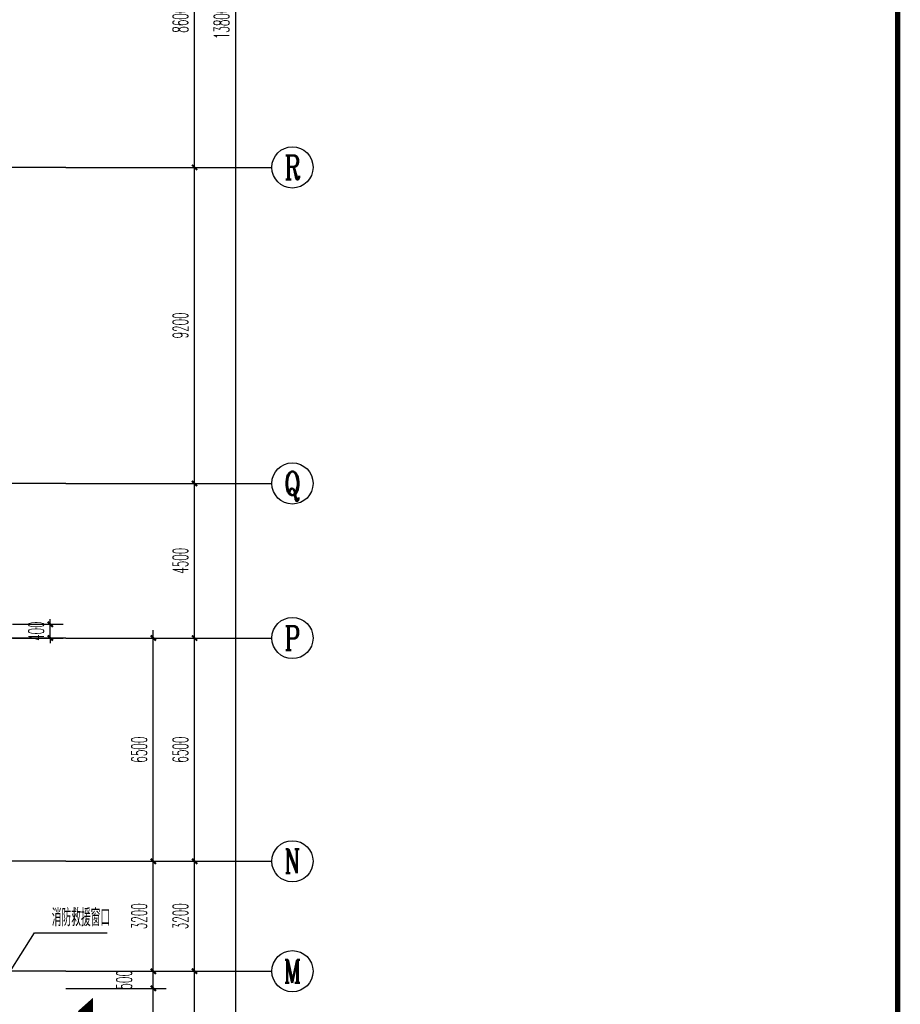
# Model space of a CAD drawing. Extents: x 1779708 to 7299578, y -1121471 to 88434.
# Tile 388 of 656: x 4777778 to 4803410, y -1020506 to -991843. Entities that reach past the tile are written whole.
import ezdxf
from ezdxf.enums import TextEntityAlignment as Align

# ---------------------------------------------------------------- set-up
doc = ezdxf.new("R2010")
doc.units = 0
doc.header["$LTSCALE"] = 1000
doc.header["$MEASUREMENT"] = 0
doc.linetypes.add('DOTE', pattern=[2.42, 2, -0.2, 0.02, -0.2])
doc.layers.get('0').update_dxf_attribs({"linetype": 'CONTINUOUS'})
doc.layers.get('Defpoints').update_dxf_attribs({"linetype": 'CONTINUOUS'})
for name, color, linetype in [('AXIS', 3, 'CONTINUOUS'), ('AXIS_TEXT', 7, 'CONTINUOUS'), ('DIM_LEAD', 3, 'CONTINUOUS'), ('DOTE', 1, 'DOTE'), ('GGSignatureLayer', 7, 'CONTINUOUS'), ('PUB_DIM', 3, 'CONTINUOUS'), ('PUB_TEXT', 7, 'CONTINUOUS'), ('PUB_TITLE', 4, 'CONTINUOUS'), ('修改', 6, 'CONTINUOUS')]:
    doc.layers.add(name, color=color, linetype=linetype)
doc.styles.add('_TCH_AXIS', font='COMPLEX', dxfattribs={"bigfont": 'GBCBIG'})
doc.styles.add('_TCH_DIM', font='SIMPLEX.shx', dxfattribs={"width": 0.7, "bigfont": 'GBCBIG.shx'})
doc.styles.add('_TCH_DIM_T3', font='SIMPLEX.shx', dxfattribs={"width": 0.494118, "bigfont": 'GBCBIG.shx'})
doc.styles.add('COMPLEX', font='COMPLEX')
doc.dimstyles.new('_TCH_ARCH&&150', dxfattribs={"dimtxt": 446.25, "dimasz": 150, "dimexe": 375, "dimexo": 450, "dimgap": 189.375, "dimtad": 1, "dimdec": 0, "dimzin": 0, "dimdsep": 46, "dimtxsty": '_TCH_DIM_T3', "dimblk": 'ARCHTICK', "dimcen": 0.09, "dimdle": 225, "dimclrt": 7, "dimazin": 2, "dimtfac": 1, "dimtdec": 0, "dimtix": 1, "dimtmove": 2, "dimatfit": 3, "dimfxl": 250, "dimtolj": 1, "dimtzin": 0, "dimarcsym": 0})

# ---------------------------------------------------------------- blocks, each defined once
blk = doc.blocks.new('A$C36B43F05')
at = {"layer": 'PUB_TITLE', "const_width": 150}
blk.add_lwpolyline([(1500, 1500), (124650, 1500), (124650, 174600), (1500, 174600)], close=True, dxfattribs=at)
blk = doc.blocks.new('_AXISO')
blk.add_circle((0, 0), 0.5)
at = {"layer": 'AXIS_TEXT', "style": 'COMPLEX', "width": 1.041667}
blk.add_attdef('A', text='', height=0.56, dxfattribs=at).set_placement((-0.25, -0.28), (0.25, -0.28), align=Align.FIT)
blk = doc.blocks.new('_ArchTick')
at = {"color": 0, "linetype": 'ByBlock', "const_width": 0.4}
blk.add_lwpolyline([(-0.5, -0.5), (0.5, 0.5)], dxfattribs=at)
blk = doc.blocks.new('*D6864')
at = {"layer": 'AXIS', "color": 0, "lineweight": -2, "transparency": 16777216}
for p, q in [((91750, 8975), (91750, 147425)), ((87250, 147200), (92125, 147200)), ((87250, 9200), (92125, 9200))]:
    blk.add_line(p, q, dxfattribs=at)
at = {"layer": 'Defpoints', "color": 0, "transparency": 16777216}
for p in [(86800, 147200), (91750, 147200), (86800, 9200)]:
    blk.add_point(p, dxfattribs=at)
at = {"layer": 'AXIS', "color": 0, "lineweight": -2, "transparency": 16777216, "xscale": 150, "yscale": 150, "zscale": 150}
for p, rotation in [((91750, 147200), 90), ((91750, 9200), 270)]:
    blk.add_blockref('_ArchTick', p, dxfattribs=dict(at, rotation=rotation))
at = {"layer": 'AXIS', "color": 7, "transparency": 16777216, "insert": (91338, 78200), "char_height": 446.2, "attachment_point": 5, "rotation": 90, "style": '_TCH_DIM_T3'}
blk.add_mtext('\\A1;138000', dxfattribs=at)
blk = doc.blocks.new('*D6871')
at = {"layer": 'AXIS', "color": 0, "lineweight": -2, "transparency": 16777216}
for p, q in [((87250, 50500), (90925, 50500)), ((90550, 47075), (90550, 50725)), ((87250, 47300), (90925, 47300))]:
    blk.add_line(p, q, dxfattribs=at)
at = {"layer": 'Defpoints', "color": 0, "transparency": 16777216}
for p in [(86800, 50500), (90550, 50500), (86800, 47300)]:
    blk.add_point(p, dxfattribs=at)
at = {"layer": 'AXIS', "color": 0, "lineweight": -2, "transparency": 16777216, "xscale": 150, "yscale": 150, "zscale": 150}
for p, rotation in [((90550, 50500), 90), ((90550, 47300), 270)]:
    blk.add_blockref('_ArchTick', p, dxfattribs=dict(at, rotation=rotation))
at = {"layer": 'AXIS', "color": 7, "transparency": 16777216, "insert": (90138, 48900), "char_height": 446.2, "attachment_point": 5, "rotation": 90, "style": '_TCH_DIM_T3'}
blk.add_mtext('\\A1;3200', dxfattribs=at)
blk = doc.blocks.new('*D6872')
at = {"layer": 'AXIS', "color": 0, "lineweight": -2, "transparency": 16777216}
for p, q in [((90550, 50275), (90550, 53925)), ((87250, 53700), (90925, 53700)), ((87250, 50500), (90925, 50500))]:
    blk.add_line(p, q, dxfattribs=at)
at = {"layer": 'Defpoints', "color": 0, "transparency": 16777216}
for p in [(86800, 53700), (90550, 53700), (86800, 50500)]:
    blk.add_point(p, dxfattribs=at)
at = {"layer": 'AXIS', "color": 0, "lineweight": -2, "transparency": 16777216, "xscale": 150, "yscale": 150, "zscale": 150}
for p, rotation in [((90550, 53700), 90), ((90550, 50500), 270)]:
    blk.add_blockref('_ArchTick', p, dxfattribs=dict(at, rotation=rotation))
at = {"layer": 'AXIS', "color": 7, "transparency": 16777216, "insert": (90138, 52100), "char_height": 446.2, "attachment_point": 5, "rotation": 90, "style": '_TCH_DIM_T3'}
blk.add_mtext('\\A1;3200', dxfattribs=at)
blk = doc.blocks.new('*D6873')
at = {"layer": 'AXIS', "color": 0, "lineweight": -2, "transparency": 16777216}
for p, q in [((87250, 60200), (90925, 60200)), ((90550, 53475), (90550, 60425)), ((87250, 53700), (90925, 53700))]:
    blk.add_line(p, q, dxfattribs=at)
at = {"layer": 'Defpoints', "color": 0, "transparency": 16777216}
for p in [(86800, 60200), (90550, 60200), (86800, 53700)]:
    blk.add_point(p, dxfattribs=at)
at = {"layer": 'AXIS', "color": 0, "lineweight": -2, "transparency": 16777216, "xscale": 150, "yscale": 150, "zscale": 150}
for p, rotation in [((90550, 60200), 90), ((90550, 53700), 270)]:
    blk.add_blockref('_ArchTick', p, dxfattribs=dict(at, rotation=rotation))
at = {"layer": 'AXIS', "color": 7, "transparency": 16777216, "insert": (90138, 56950), "char_height": 446.2, "attachment_point": 5, "rotation": 90, "style": '_TCH_DIM_T3'}
blk.add_mtext('\\A1;6500', dxfattribs=at)
blk = doc.blocks.new('*D6874')
at = {"layer": 'AXIS', "color": 0, "lineweight": -2, "transparency": 16777216}
for p, q in [((90550, 59975), (90550, 64925)), ((87250, 64700), (90925, 64700)), ((87250, 60200), (90925, 60200))]:
    blk.add_line(p, q, dxfattribs=at)
at = {"layer": 'Defpoints', "color": 0, "transparency": 16777216}
for p in [(86800, 64700), (90550, 64700), (86800, 60200)]:
    blk.add_point(p, dxfattribs=at)
at = {"layer": 'AXIS', "color": 0, "lineweight": -2, "transparency": 16777216, "xscale": 150, "yscale": 150, "zscale": 150}
for p, rotation in [((90550, 64700), 90), ((90550, 60200), 270)]:
    blk.add_blockref('_ArchTick', p, dxfattribs=dict(at, rotation=rotation))
at = {"layer": 'AXIS', "color": 7, "transparency": 16777216, "insert": (90138, 62450), "char_height": 446.2, "attachment_point": 5, "rotation": 90, "style": '_TCH_DIM_T3'}
blk.add_mtext('\\A1;4500', dxfattribs=at)
blk = doc.blocks.new('*D6875')
at = {"layer": 'AXIS', "color": 0, "lineweight": -2, "transparency": 16777216}
for p, q in [((90550, 64475), (90550, 74125)), ((87250, 73900), (90925, 73900)), ((87250, 64700), (90925, 64700))]:
    blk.add_line(p, q, dxfattribs=at)
at = {"layer": 'Defpoints', "color": 0, "transparency": 16777216}
for p in [(86800, 73900), (90550, 73900), (86800, 64700)]:
    blk.add_point(p, dxfattribs=at)
at = {"layer": 'AXIS', "color": 0, "lineweight": -2, "transparency": 16777216, "xscale": 150, "yscale": 150, "zscale": 150}
for p, rotation in [((90550, 73900), 90), ((90550, 64700), 270)]:
    blk.add_blockref('_ArchTick', p, dxfattribs=dict(at, rotation=rotation))
at = {"layer": 'AXIS', "color": 7, "transparency": 16777216, "insert": (90138, 69300), "char_height": 446.2, "attachment_point": 5, "rotation": 90, "style": '_TCH_DIM_T3'}
blk.add_mtext('\\A1;9200', dxfattribs=at)
blk = doc.blocks.new('*D6876')
at = {"layer": 'AXIS', "color": 0, "lineweight": -2, "transparency": 16777216}
for p, q in [((90550, 73675), (90550, 82725)), ((87250, 82500), (90925, 82500)), ((87250, 73900), (90925, 73900))]:
    blk.add_line(p, q, dxfattribs=at)
at = {"layer": 'Defpoints', "color": 0, "transparency": 16777216}
for p in [(86800, 82500), (90550, 82500), (86800, 73900)]:
    blk.add_point(p, dxfattribs=at)
at = {"layer": 'AXIS', "color": 0, "lineweight": -2, "transparency": 16777216, "xscale": 150, "yscale": 150, "zscale": 150}
for p, rotation in [((90550, 82500), 90), ((90550, 73900), 270)]:
    blk.add_blockref('_ArchTick', p, dxfattribs=dict(at, rotation=rotation))
at = {"layer": 'AXIS', "color": 7, "transparency": 16777216, "insert": (90138, 78200), "char_height": 446.2, "attachment_point": 5, "rotation": 90, "style": '_TCH_DIM_T3'}
blk.add_mtext('\\A1;8600', dxfattribs=at)
blk = doc.blocks.new('*D5626')
at = {"layer": 'Defpoints', "color": 0, "transparency": 16777216}
for p in [(4778667, -1009843), (4781667, -1009843), (4778667, -1016343)]:
    blk.add_point(p, dxfattribs=at)
at = {"layer": 'PUB_DIM', "color": 0, "lineweight": -2, "transparency": 16777216}
for p, q in [((4781667, -1016568), (4781667, -1009618)), ((4779117, -1009843), (4782042, -1009843)), ((4779117, -1016343), (4782042, -1016343))]:
    blk.add_line(p, q, dxfattribs=at)
at = {"layer": 'PUB_DIM', "color": 0, "lineweight": -2, "transparency": 16777216, "xscale": 150, "yscale": 150, "zscale": 150}
for p, rotation in [((4781667, -1009843), 90), ((4781667, -1016343), 270)]:
    blk.add_blockref('_ArchTick', p, dxfattribs=dict(at, rotation=rotation))
at = {"layer": 'PUB_DIM', "color": 7, "transparency": 16777216, "insert": (4781255, -1013093), "char_height": 446.2, "attachment_point": 5, "rotation": 90, "style": '_TCH_DIM_T3'}
blk.add_mtext('\\A1;6500', dxfattribs=at)
blk = doc.blocks.new('*D5627')
at = {"layer": 'Defpoints', "color": 0, "transparency": 16777216}
for p in [(4778667, -1016343), (4781667, -1016343), (4778667, -1019543)]:
    blk.add_point(p, dxfattribs=at)
at = {"layer": 'PUB_DIM', "color": 0, "lineweight": -2, "transparency": 16777216}
for p, q in [((4779117, -1016343), (4782042, -1016343)), ((4781667, -1019768), (4781667, -1016118)), ((4779117, -1019543), (4782042, -1019543))]:
    blk.add_line(p, q, dxfattribs=at)
at = {"layer": 'PUB_DIM', "color": 0, "lineweight": -2, "transparency": 16777216, "xscale": 150, "yscale": 150, "zscale": 150}
for p, rotation in [((4781667, -1016343), 90), ((4781667, -1019543), 270)]:
    blk.add_blockref('_ArchTick', p, dxfattribs=dict(at, rotation=rotation))
at = {"layer": 'PUB_DIM', "color": 7, "transparency": 16777216, "insert": (4781255, -1017943), "char_height": 446.2, "attachment_point": 5, "rotation": 90, "style": '_TCH_DIM_T3'}
blk.add_mtext('\\A1;3200', dxfattribs=at)
blk = doc.blocks.new('*D5628')
at = {"layer": 'Defpoints', "color": 0, "transparency": 16777216}
for p in [(4778667, -1019543), (4781667, -1019543), (4778667, -1020043)]:
    blk.add_point(p, dxfattribs=at)
at = {"layer": 'PUB_DIM', "color": 0, "lineweight": -2, "transparency": 16777216}
for p, q in [((4781667, -1020268), (4781667, -1019318)), ((4779117, -1019543), (4782042, -1019543)), ((4779117, -1020043), (4782042, -1020043))]:
    blk.add_line(p, q, dxfattribs=at)
at = {"layer": 'PUB_DIM', "color": 0, "lineweight": -2, "transparency": 16777216, "xscale": 150, "yscale": 150, "zscale": 150}
for p, rotation in [((4781667, -1019543), 90), ((4781667, -1020043), 270)]:
    blk.add_blockref('_ArchTick', p, dxfattribs=dict(at, rotation=rotation))
at = {"layer": 'PUB_DIM', "color": 7, "transparency": 16777216, "insert": (4780816, -1019793), "char_height": 446.2, "attachment_point": 5, "rotation": 90, "style": '_TCH_DIM_T3'}
blk.add_mtext('\\A1;500', dxfattribs=at)
blk = doc.blocks.new('*D5629')
at = {"layer": 'Defpoints', "color": 0, "transparency": 16777216}
for p in [(4778667, -1020043), (4781667, -1020043), (4778667, -1022343)]:
    blk.add_point(p, dxfattribs=at)
at = {"layer": 'PUB_DIM', "color": 0, "lineweight": -2, "transparency": 16777216}
for p, q in [((4781667, -1022568), (4781667, -1019818)), ((4779117, -1020043), (4782042, -1020043)), ((4779117, -1022343), (4782042, -1022343))]:
    blk.add_line(p, q, dxfattribs=at)
at = {"layer": 'PUB_DIM', "color": 0, "lineweight": -2, "transparency": 16777216, "xscale": 150, "yscale": 150, "zscale": 150}
for p, rotation in [((4781667, -1020043), 90), ((4781667, -1022343), 270)]:
    blk.add_blockref('_ArchTick', p, dxfattribs=dict(at, rotation=rotation))
at = {"layer": 'PUB_DIM', "color": 7, "transparency": 16777216, "insert": (4781255, -1021193), "char_height": 446.2, "attachment_point": 5, "rotation": 90, "style": '_TCH_DIM_T3'}
blk.add_mtext('\\A1;2300', dxfattribs=at)
blk = doc.blocks.new('*D5991')
at = {"layer": 'Defpoints', "color": 0, "transparency": 16777216}
for p in [(4777117, -1009443), (4778667, -1009443), (4777117, -1009843)]:
    blk.add_point(p, dxfattribs=at)
at = {"layer": 'PUB_DIM', "color": 0, "lineweight": -2, "transparency": 16777216}
for p, q in [((4777567, -1009443), (4779042, -1009443)), ((4778667, -1009443), (4778667, -1009293)), ((4778667, -1009843), (4778667, -1009443)), ((4777567, -1009843), (4779042, -1009843)), ((4778667, -1009843), (4778667, -1009993))]:
    blk.add_line(p, q, dxfattribs=at)
at = {"layer": 'PUB_DIM', "color": 0, "lineweight": -2, "transparency": 16777216, "xscale": 150, "yscale": 150, "zscale": 150}
for p, rotation in [((4778667, -1009443), 270), ((4778667, -1009843), 90)]:
    blk.add_blockref('_ArchTick', p, dxfattribs=dict(at, rotation=rotation))
at = {"layer": 'PUB_DIM', "color": 7, "transparency": 16777216, "insert": (4778255, -1009643), "char_height": 446.2, "attachment_point": 5, "rotation": 90, "style": '_TCH_DIM_T3'}
blk.add_mtext('\\A1;400', dxfattribs=at)
blk = doc.blocks.new('A$C159220C3')
at = {"layer": 'AXIS'}
for p, q in [((86800, 73900), (92800, 73900)), ((86800, 64700), (92800, 64700)), ((86800, 60200), (92800, 60200)), ((86800, 53700), (92800, 53700)), ((86800, 50500), (92800, 50500))]:
    blk.add_line(p, q, dxfattribs=at)
at = {"layer": 'DOTE'}
for p, q in [((86800, 73900), (7200, 73900)), ((86800, 64700), (7200, 64700)), ((86800, 60200), (7200, 60200)), ((86800, 53700), (7200, 53700)), ((86800, 50500), (7200, 50500))]:
    blk.add_line(p, q, dxfattribs=at)
at = {"layer": 'AXIS'}
ref = blk.add_blockref('_AXISO', (93400, 73900), dxfattribs=dict(at, xscale=1200, yscale=1200, zscale=1200))
ref.add_attrib('A', 'R', dxfattribs={"layer": 'AXIS_TEXT', "height": 698.9, "style": '_TCH_AXIS', "width": 0.777778}).set_placement((93167, 73550.5), (93633, 73550.5), align=Align.FIT)
ref = blk.add_blockref('_AXISO', (93400, 64700), dxfattribs=dict(at, xscale=1200, yscale=1200, zscale=1200))
ref.add_attrib('A', 'Q', dxfattribs={"layer": 'AXIS_TEXT', "height": 689.6, "style": '_TCH_AXIS', "width": 0.913043}).set_placement((93160.2, 64355.2), (93639.8, 64355.2), align=Align.FIT)
ref = blk.add_blockref('_AXISO', (93400, 60200), dxfattribs=dict(at, xscale=1200, yscale=1200, zscale=1200))
ref.add_attrib('A', 'P', dxfattribs={"layer": 'AXIS_TEXT', "height": 698.9, "style": '_TCH_AXIS', "width": 0.823529}).set_placement((93167, 59850.5), (93633, 59850.5), align=Align.FIT)
ref = blk.add_blockref('_AXISO', (93400, 53700), dxfattribs=dict(at, xscale=1200, yscale=1200, zscale=1200))
ref.add_attrib('A', 'N', dxfattribs={"layer": 'AXIS_TEXT', "height": 698.9, "style": '_TCH_AXIS', "width": 0.736842}).set_placement((93167, 53350.5), (93633, 53350.5), align=Align.FIT)
ref = blk.add_blockref('_AXISO', (93400, 50500), dxfattribs=dict(at, xscale=1200, yscale=1200, zscale=1200))
ref.add_attrib('A', 'M', dxfattribs={"layer": 'AXIS_TEXT', "height": 668.2, "style": '_TCH_AXIS', "width": 0.761905}).set_placement((93145.5, 50165.9), (93654.5, 50165.9), align=Align.FIT)
for p1, p2, distance, picture, middle in [((86800, 9200), (86800, 147200), -4950, '*D6864', (91337.5, 78200)), ((86800, 73900), (86800, 82500), -3750, '*D6876', (90137.5, 78200)), ((86800, 64700), (86800, 73900), -3750, '*D6875', (90137.5, 69300)), ((86800, 60200), (86800, 64700), -3750, '*D6874', (90137.5, 62450)), ((86800, 53700), (86800, 60200), -3750, '*D6873', (90137.5, 56950)), ((86800, 50500), (86800, 53700), -3750, '*D6872', (90137.5, 52100)), ((86800, 47300), (86800, 50500), -3750, '*D6871', (90137.5, 48900))]:
    dim = blk.add_aligned_dim(p1=p1, p2=p2, distance=distance, dimstyle='_TCH_ARCH&&150', dxfattribs=at)
    dim.commit()
    dim.dimension.update_dxf_attribs({"geometry": picture, "text_midpoint": middle})

msp = doc.modelspace()

# ---------------------------------------------------------------- linework, layer by layer
at = {"layer": 'DIM_LEAD'}
for p, q in [((4776617.1, -1020928.4), (4778213, -1018423.7)), ((4778213, -1018423.7), (4780326.7, -1018423.7))]:
    msp.add_line(p, q, dxfattribs=at)
at = {"layer": 'GGSignatureLayer'}
msp.add_lwpolyline([(4779466.1, -1020711.2, 0, 800, 0), (4779915.9, -1020711.2, 800, 800, 0)], format="xyseb", dxfattribs=at)

# ---------------------------------------------------------------- block references
at = {"layer": '修改'}
for name, p in [('A$C36B43F05', (4678684.8, -1084792.1)), ('A$C159220C3', (4692317.1, -1070043.3))]:
    msp.add_blockref(name, p, dxfattribs=at)

# ---------------------------------------------------------------- texts
at = {"layer": 'PUB_TEXT', "color": 7, "style": '_TCH_DIM', "width": 0.7}
msp.add_text('消防救援窗口', height=506.38, dxfattribs=at).set_placement((4778711, -1018232.7))

# ---------------------------------------------------------------- dimensions: what is measured, and where the dimension line sits
at = {"layer": 'PUB_DIM'}
for p1, p2, distance, picture, middle in [((4777117.1, -1009843.3), (4777117.1, -1009443.3), -1550, '*D5991', (4778254.6, -1009643.3)), ((4778667.1, -1016343.3), (4778667.1, -1009843.3), -3000, '*D5626', (4781254.6, -1013093.3)), ((4778667.1, -1019543.3), (4778667.1, -1016343.3), -3000, '*D5627', (4781254.6, -1017943.3)), ((4778667.1, -1022343.3), (4778667.1, -1020043.3), -3000, '*D5629', (4781254.6, -1021193.3))]:
    dim = msp.add_aligned_dim(p1=p1, p2=p2, distance=distance, dimstyle='_TCH_ARCH&&150', dxfattribs=at)
    dim.commit()
    dim.dimension.update_dxf_attribs({"geometry": picture, "text_midpoint": middle})
dim = msp.add_linear_dim(base=(4781667.1, -1019543.3), p1=(4778667.1, -1020043.3), p2=(4778667.1, -1019543.3), angle=90, dimstyle='_TCH_ARCH&&150', dxfattribs=at)
dim.commit()
dim.dimension.update_dxf_attribs({"geometry": '*D5628', "text_midpoint": (4780815.8, -1019793.3), "dimtype": 161})

doc.saveas('drawing.dxf')
